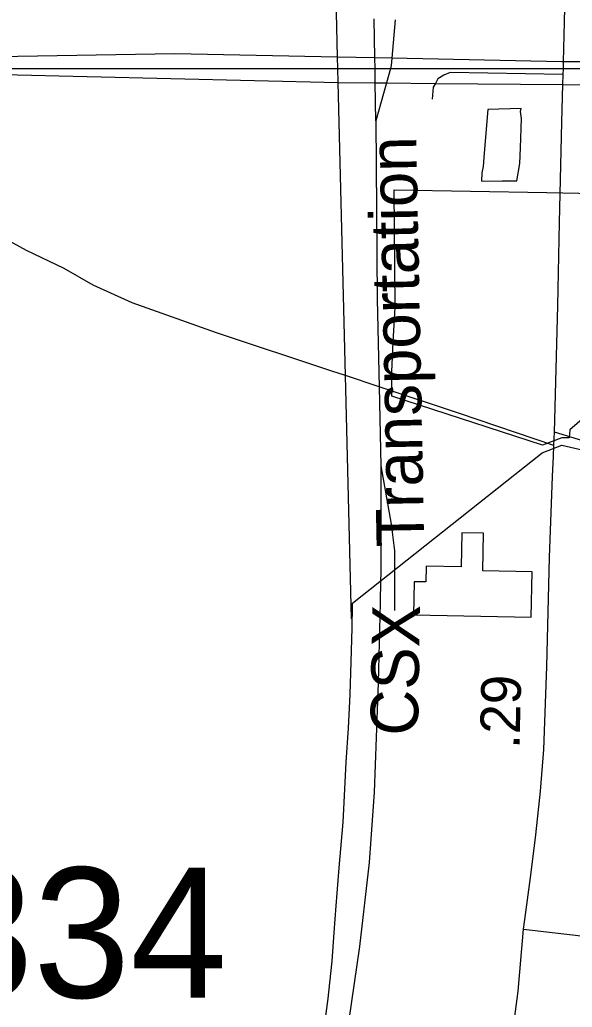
# Model space of a CAD drawing. Extents: x 2206922 to 2357709, y 510027 to 673830.
# Drawn here: x 2301643 to 2303384, y 607796 to 610907 of the extents above; entities that cross this region are included whole.
import ezdxf

# ---------------------------------------------------------------- set-up
doc = ezdxf.new("R2010")
doc.units = 0
for name, color, linetype in [('Exist Boundary Political City Limit New', 7, 'Continuous'), ('Exist Boundary Political Urban Extension UEB', 7, 'Continuous'), ('Exist Cultural Warehouse Building Footprint', 7, 'Continuous'), ('Exist Hydrographic Misc Water Feature', 7, 'Continuous'), ('Exist Railroad Mainline', 7, 'Continuous'), ('Exist Railroad Mainline Label', 7, 'Continuous'), ('Exist Railroad Siding', 7, 'Continuous'), ('Exist Road Non-System Type 51', 7, 'Continuous'), ('Exist Road Primary US Attributed', 7, 'Continuous'), ('Exist Road Primary US Mileage Tenths English Label', 7, 'Continuous'), ('Exist Road Secondary Structure Standard Bridge Number Label', 7, 'Continuous'), ('Exist Road Secondary Type 51 Attributed', 7, 'Continuous'), ('Exist Utilities Electrical Transmission Line', 7, 'Continuous'), ('Map Preparation Boundary City Limit Buffer Line', 7, 'Continuous'), ('Map Preparation Inset Cut Line', 7, 'Continuous')]:
    doc.layers.add(name, color=color, linetype=linetype)

msp = doc.modelspace()

# ---------------------------------------------------------------- linework, layer by layer
at = {"layer": 'Exist Boundary Political City Limit New'}
for points in [[(2303351.2, 609590.1), (2303290, 609566.6), (2302815.8, 609721.2), (2302815, 609798.1), (2302820, 609891.9), (2302826, 610000), (2302823, 610371.5), (2303304, 610362.7), (2303404.2, 610360.9), (2303822.2, 610353.2), (2303937.2, 610181.4), (2303971.8, 610129.6), (2303376.5, 609614.8), (2303374, 609590.1), (2303351.2, 609590.1)], [(2302602, 607728.8), (2302614.5, 607823), (2302620.2, 607872.7), (2302628, 607940.9), (2302634, 608031.4), (2302640.2, 608114.9), (2302649.5, 608235.2), (2302661.8, 608379.1), (2302666.2, 608461.3), (2302672, 608568.1), (2302679, 608674.9), (2302684.2, 608781.1), (2302687.5, 608883.8), (2302691, 608990.2), (2302692, 609061), (2302692, 609068.6), (2303289.2, 609542.5), (2303351, 609566.7), (2303378.2, 609560.2), (2303419.8, 609551.2)]]:
    msp.add_lwpolyline(points, dxfattribs=at)
at = {"layer": 'Exist Boundary Political Urban Extension UEB'}
for p, q in [((2302644.6, 610789.1), (2302608, 612265)), ((2302645.5, 610753.3), (2302644.6, 610789.1)), ((2302646.6, 610709.4), (2302645.5, 610753.3)), ((2302669.5, 609785.8), (2302646.6, 610709.4)), ((2302688.8, 609019.3), (2302669.5, 609785.8))]:
    msp.add_line(p, q, dxfattribs=at)
at = {"layer": 'Exist Cultural Warehouse Building Footprint'}
for p, q in [((2303036.2, 609290.9), (2303034.2, 609183.6)), ((2303104.8, 609289.6), (2303036.2, 609290.9)), ((2303102.6, 609170.7), (2303104.8, 609289.6)), ((2302923.4, 609185.7), (2302922.4, 609135.5)), ((2303034.2, 609183.6), (2302923.4, 609185.7)), ((2303257.4, 609167.8), (2303102.6, 609170.7)), ((2303254.7, 609025), (2303257.4, 609167.8)), ((2302886.1, 609136.2), (2302884.1, 609031.9)), ((2302922.4, 609135.5), (2302886.1, 609136.2)), ((2302884.1, 609031.9), (2303254.7, 609025))]:
    msp.add_line(p, q, dxfattribs=at)
at = {"layer": 'Exist Hydrographic Misc Water Feature'}
msp.add_lwpolyline([(2303220.7, 610503.6), (2303223.7, 610595.9), (2303221.3, 610617.8), (2303222.9, 610627.7), (2303117.5, 610624.5), (2303110.1, 610536.8), (2303105, 610472.7), (2303103.2, 610444.6), (2303099.1, 610424.5), (2303097.6, 610398.4), (2303163.2, 610399.5), (2303209.6, 610399.8), (2303219.2, 610453.9), (2303220.7, 610503.6)], dxfattribs=at)
at = {"layer": 'Exist Railroad Mainline'}
for points in [[(2302765.4, 610588.4), (2302763.4, 610708.4), (2302762.6, 610753.3), (2302762.1, 610786.8), (2302760, 610910.3)], [(2302765.4, 610588.4), (2302769.5, 610026.8), (2302775.6, 609750.4), (2302781.2, 609501.2)], [(2302781.2, 609501.2), (2302780.6, 609175.3), (2302778.4, 609081.4), (2302778.2, 609070.3), (2302772.4, 608817.4), (2302760.2, 608473.5), (2302744.5, 608251.4), (2302713.4, 607987.2), (2302646.5, 607524.8), (2302596.4, 607166.3), (2302573.1, 607056.5)]]:
    msp.add_lwpolyline(points, dxfattribs=at)
at = {"layer": 'Exist Railroad Siding'}
for points in [[(2302825.9, 610906.9), (2302815.4, 610785.7), (2302813.5, 610763), (2302810.8, 610753.3), (2302798.4, 610708.1), (2302765.4, 610588.4)], [(2302781.2, 609501.2), (2302813, 609317.6), (2302824, 609233.8), (2302824, 609117.1), (2302824, 609112.7), (2302824, 609046)]]:
    msp.add_lwpolyline(points, dxfattribs=at)
at = {"layer": 'Exist Road Non-System Type 51'}
for p, q in [((2302775.6, 609750.4), (2302669.5, 609785.8)), ((2303473.8, 609562.8), (2303327.6, 609607.7))]:
    msp.add_line(p, q, dxfattribs=at)
for points in [[(2303355.6, 610734.7), (2302999.7, 610740.9), (2302979.8, 610732.7), (2302959.9, 610720.5), (2302954, 610708.5), (2302953, 610706.7)], [(2302953, 610706.7), (2302946.1, 610694.4), (2302942.7, 610656.4)], [(2302669.5, 609785.8), (2302626.9, 609800), (2302263.5, 609920.8), (2301997.8, 610015.3), (2301874.8, 610070.3), (2301782.6, 610123), (2301664, 610180.1), (2301567.3, 610232.9)], [(2303326.1, 609565.3), (2303028.8, 609665.9), (2302775.6, 609750.4)]]:
    msp.add_lwpolyline(points, dxfattribs=at)
at = {"layer": 'Exist Road Primary US Attributed'}
for points in [[(2303230.8, 608041.6), (2303240.9, 608118.3), (2303254.1, 608219.7), (2303268.9, 608338.4), (2303283.8, 608476.2), (2303294.4, 608607.7), (2303303.7, 608869.2), (2303312, 609213), (2303322.2, 609467.7), (2303324.8, 609531.6), (2303326.1, 609565.3), (2303327.6, 609607.7), (2303338.4, 610005.4), (2303344, 610268.3), (2303351.3, 610584.7), (2303354.7, 610703.1), (2303355.6, 610734.7), (2303356, 610753.3), (2303356.6, 610774.8), (2303359.6, 610900.8), (2303362.4, 611033)], [(2303108.1, 606956.3), (2303158.7, 607418.2), (2303177.8, 607552.8), (2303194.8, 607702.3), (2303213.8, 607846.5), (2303230.8, 608041.6)]]:
    msp.add_lwpolyline(points, dxfattribs=at)
at = {"layer": 'Exist Road Secondary Type 51 Attributed'}
msp.add_lwpolyline([(2303230.8, 608041.6), (2303783.8, 607978), (2304245.8, 607924.9), (2304390.3, 607913.9), (2304460.7, 607918.2), (2304524.8, 607928.7), (2304591.6, 607947.8), (2304658.4, 607972.7), (2304708.1, 607982.2), (2304746.3, 607984.1), (2304776.8, 607980.3), (2304811.2, 607970.7), (2304859, 607949.7), (2304910.5, 607924.9)], dxfattribs=at)
at = {"layer": 'Exist Utilities Electrical Transmission Line'}
for p, q in [((2302762.1, 610786.8), (2302644.6, 610789.1)), ((2302815.4, 610785.7), (2302762.1, 610786.8)), ((2303472.8, 610774.5), (2303356.6, 610774.8)), ((2302646.6, 610709.4), (2302763.4, 610708.4)), ((2302763.4, 610708.4), (2302798.4, 610708.1)), ((2302798.4, 610708.1), (2302953, 610706.7)), ((2302953, 610706.7), (2303354.7, 610703.1)), ((2303354.7, 610703.1), (2303472.8, 610702))]:
    msp.add_line(p, q, dxfattribs=at)
for points in [[(2302644.6, 610789.1), (2302131.5, 610799.6), (2301573.6, 610790.5)], [(2303356.6, 610774.8), (2303351.2, 610774.8), (2302815.4, 610785.7)], [(2298340.3, 609100.8), (2300242.1, 610052.4), (2300717.2, 610277.6), (2301404.8, 610640.4), (2301592.4, 610734.2), (2302646.6, 610709.4)]]:
    msp.add_lwpolyline(points, dxfattribs=at)
at = {"layer": 'Map Preparation Boundary City Limit Buffer Line'}
for points in [[(2303351.2, 609590.1), (2303290, 609566.6), (2302815.8, 609721.2), (2302815, 609798.1), (2302820, 609891.9), (2302826, 610000), (2302823, 610371.5), (2303304, 610362.7), (2303404.2, 610360.9), (2303822.2, 610353.2), (2303937.2, 610181.4), (2303971.8, 610129.6), (2303376.5, 609614.8), (2303374, 609590.1), (2303351.2, 609590.1)], [(2302602, 607728.8), (2302614.5, 607823), (2302620.2, 607872.7), (2302628, 607940.9), (2302634, 608031.4), (2302640.2, 608114.9), (2302649.5, 608235.2), (2302661.8, 608379.1), (2302666.2, 608461.3), (2302672, 608568.1), (2302679, 608674.9), (2302684.2, 608781.1), (2302687.5, 608883.8), (2302691, 608990.2), (2302692, 609061), (2302692, 609068.6), (2303289.2, 609542.5), (2303351, 609566.7), (2303378.2, 609560.2), (2303419.8, 609551.2)]]:
    msp.add_lwpolyline(points, dxfattribs=at)
at = {"layer": 'Map Preparation Inset Cut Line'}
for p, q in [((2298691.2, 610753.3), (2301991.9, 610753.3)), ((2301991.9, 610753.3), (2302645.5, 610753.3)), ((2302645.5, 610753.3), (2302762.6, 610753.3)), ((2302762.6, 610753.3), (2302810.8, 610753.3)), ((2302810.8, 610753.3), (2303356, 610753.3)), ((2303356, 610753.3), (2303472.8, 610753.3))]:
    msp.add_line(p, q, dxfattribs=at)

# ---------------------------------------------------------------- texts
at = {"layer": 'Exist Railroad Mainline Label'}
for s, rotation, p in [('Transportation', 91.1287, (2302917.6, 609247.7)), ('CSX', 89.1071, (2302897.7, 608650.4))]:
    msp.add_text(s, height=150, rotation=rotation, dxfattribs=at).set_placement(p)
at = {"layer": 'Exist Road Primary US Mileage Tenths English Label'}
msp.add_text('.29', height=125, rotation=88.6814, dxfattribs=at).set_placement((2303217.7, 608609.1))
at = {"layer": 'Exist Road Secondary Structure Standard Bridge Number Label'}
msp.add_text('334', height=410.1, dxfattribs=at).set_placement((2301381.1, 607825.7))

doc.saveas('drawing.dxf')
